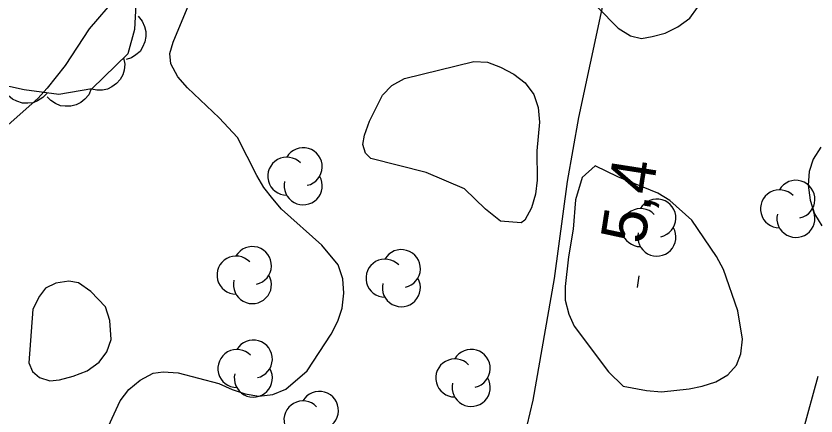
# Model space of a CAD drawing. Extents: x 282461 to 284471, y 5554090 to 5557646.
# Drawn here: x 283209.1 to 283262.6, y 5556100.6 to 5556127.4 of the extents above; entities that cross this region are included whole.
import ezdxf

# ---------------------------------------------------------------- set-up
doc = ezdxf.new("R2010")
doc.units = 0
for name, color, linetype in [('Niveau 1', 7, 'Continuous'), ('Niveau 2', 7, 'Continuous'), ('Niveau 22', 7, 'Continuous'), ('Niveau 3', 7, 'Continuous'), ('Niveau 44', 7, 'Continuous')]:
    doc.layers.add(name, color=color, linetype=linetype)

msp = doc.modelspace()

# ---------------------------------------------------------------- linework, layer by layer
at = {"layer": 'Niveau 1'}
for points in [[(283246.64, 5556129.44), (283249.39, 5556126.62), (283250.21, 5556126.11), (283250.96, 5556125.94), (283251.66, 5556126.06), (283252.53, 5556126.3), (283253.39, 5556126.72), (283254.2, 5556127.3), (283254.71, 5556128)], [(283241.51, 5556113.69), (283240.52, 5556114.49), (283239.11, 5556115.87), (283236.55, 5556116.95), (283232.83, 5556117.9), (283232.48, 5556118.24), (283232.3, 5556118.82), (283232.41, 5556119.46), (283232.75, 5556120.39), (283233.61, 5556122.13), (283234.24, 5556122.78), (283235.1, 5556123.25), (283239.73, 5556124.39), (283240.66, 5556124.34), (283241.53, 5556124), (283242.41, 5556123.55), (283243.16, 5556122.97), (283243.75, 5556122.17), (283244.05, 5556121.3), (283244.12, 5556120.32), (283243.96, 5556118.4), (283243.98, 5556116.43), (283243.87, 5556115.51), (283243.59, 5556114.58), (283243.14, 5556113.76), (283242.9, 5556113.58), (283241.51, 5556113.69)], [(283251.3, 5556102.36), (283252.29, 5556102.26), (283254.14, 5556102.45), (283255.01, 5556102.63), (283255.94, 5556102.93), (283256.74, 5556103.4), (283257.32, 5556104.04), (283257.6, 5556104.8), (283257.71, 5556105.78), (283257.4, 5556107.69), (283256.44, 5556110.46), (283255.97, 5556111.33), (283254.33, 5556113.75), (283252.86, 5556115.07), (283252.05, 5556115.58), (283249.37, 5556116.66), (283247.86, 5556117.4), (283246.99, 5556116.63), (283246.54, 5556115.12), (283246.39, 5556113.15), (283246.06, 5556111.3), (283245.84, 5556109.32), (283245.85, 5556108.4), (283246.09, 5556107.47), (283246.45, 5556106.66), (283248.74, 5556103.61), (283249.73, 5556102.64), (283251.3, 5556102.36)]]:
    msp.add_lwpolyline(points, dxfattribs=at)
at = {"layer": 'Niveau 2'}
for points in [[(283217.6, 5556130.8), (283213.98, 5556126.59), (283212.38, 5556124.13), (283211.18, 5556122.61), (283210.55, 5556121.91), (283208.36, 5556119.98)], [(283214.88, 5556099.09), (283216.07, 5556101.65), (283216.64, 5556102.41), (283217.39, 5556103.05), (283218.26, 5556103.52), (283218.95, 5556103.59), (283219.94, 5556103.54), (283222.67, 5556102.81), (283223.55, 5556102.41), (283224.42, 5556102.13), (283225.35, 5556101.96), (283226.28, 5556102.09), (283227.14, 5556102.44), (283228.58, 5556103.67), (283230.18, 5556106.12), (283230.64, 5556107), (283230.92, 5556107.87), (283231.03, 5556108.86), (283230.96, 5556109.84), (283230.66, 5556110.77), (283229.55, 5556112.09), (283226.85, 5556114.5), (283226.27, 5556115.19), (283225.68, 5556115.94), (283225.21, 5556116.75), (283223.91, 5556119.29), (283222.68, 5556120.61), (283220.57, 5556122.62), (283219.92, 5556123.37), (283219.45, 5556124.23), (283219.39, 5556124.93), (283219.61, 5556125.68), (283221.77, 5556130.92)], [(283262.97, 5556118.65), (283262.45, 5556117.84), (283262.17, 5556117.02), (283262.12, 5556116.1), (283262.25, 5556115.11), (283262.54, 5556114.19), (283263.02, 5556113.38)], [(283215.08, 5556107.96), (283214.09, 5556108.99), (283213.27, 5556109.56), (283212.63, 5556109.67), (283211.76, 5556109.55), (283211.07, 5556109.2), (283210.67, 5556108.67), (283210.21, 5556107.8), (283209.95, 5556104.2), (283210.19, 5556103.62), (283210.66, 5556103.22), (283211.36, 5556103), (283212, 5556103.06), (283212.92, 5556103.3), (283213.85, 5556103.66), (283214.65, 5556104.24), (283215.17, 5556104.94), (283215.45, 5556105.76), (283215.38, 5556107.03), (283215.08, 5556107.96)], [(283262.76, 5556103.29), (283261.75, 5556099.62)]]:
    msp.add_lwpolyline(points, dxfattribs=at)
at = {"layer": 'Niveau 22'}
msp.add_lwpolyline([(283269.79, 5556214.51), (283267.54, 5556208.21), (283261.3, 5556196.35), (283260.41, 5556192.74), (283260.68, 5556189.49), (283261.39, 5556187.23), (283262.35, 5556184.8), (283262.84, 5556182.6), (283262.75, 5556180.39), (283261.85, 5556177.71), (283259.81, 5556172.97), (283255, 5556162.38), (283252.98, 5556154.93), (283251.75, 5556149.93), (283250.74, 5556144.51), (283250.06, 5556138.76), (283249.08, 5556131.59), (283246.75, 5556120.65), (283245.98, 5556116.36), (283245.12, 5556109.86), (283243.69, 5556101.71), (283242.47, 5556096.6)], dxfattribs=at)
at = {"layer": 'Niveau 3'}
msp.add_line((283250.68, 5556109.25), (283250.8, 5556110.04), dxfattribs=at)
at = {"layer": 'Niveau 44'}
for points in [[(283218.8, 5556173.01), (283219.89, 5556169.07), (283221.2, 5556166.07), (283219.83, 5556163.96), (283218.12, 5556161.74), (283216.63, 5556159.28), (283215.98, 5556156.02), (283217.53, 5556152.09), (283220.25, 5556147.94), (283221.92, 5556144.94), (283223.11, 5556142.16), (283223.25, 5556140.31), (283223.16, 5556137.63), (283221.91, 5556135.18), (283220.06, 5556134.46), (283218.34, 5556132.82), (283217.21, 5556129.9), (283217.02, 5556126.53), (283216.57, 5556124.9), (283214.16, 5556122.55), (283211.96, 5556122.17), (283209.63, 5556122.5), (283207.07, 5556123.05)], [(283217.27, 5556127.42), (283217.54, 5556127.1), (283217.7, 5556126.73), (283217.79, 5556126.41), (283217.79, 5556126.06), (283217.72, 5556125.7), (283217.56, 5556125.35), (283217.39, 5556125.07), (283217.12, 5556124.84), (283216.81, 5556124.64), (283216.47, 5556124.53)], [(283216.29, 5556124.63), (283216.37, 5556124.22), (283216.32, 5556123.81), (283216.24, 5556123.49), (283216.06, 5556123.19), (283215.81, 5556122.91), (283215.5, 5556122.69), (283215.21, 5556122.53), (283214.87, 5556122.47), (283214.49, 5556122.46), (283214.14, 5556122.53)], [(283211.17, 5556122.28), (283210.89, 5556121.97), (283210.54, 5556121.76), (283210.23, 5556121.63), (283209.88, 5556121.59), (283209.52, 5556121.61), (283209.15, 5556121.73), (283208.85, 5556121.86), (283208.59, 5556122.09), (283208.35, 5556122.38), (283208.19, 5556122.7)], [(283214.13, 5556122.55), (283213.96, 5556122.16), (283213.69, 5556121.86), (283213.44, 5556121.64), (283213.12, 5556121.49), (283212.77, 5556121.4), (283212.38, 5556121.4), (283212.06, 5556121.43), (283211.73, 5556121.57), (283211.42, 5556121.77), (283211.17, 5556122.03)]]:
    msp.add_lwpolyline(points, dxfattribs=at)
for centre, start, end in [((283228.314, 5556117.342), 282.2692, 149.7263), ((283227.217, 5556116.705), 44.1154, 269.804), ((283228.314, 5556116.067), 166.9369, 29.6212), ((283261.292, 5556115.157), 282.2692, 149.7263), ((283260.195, 5556114.52), 44.1154, 269.804), ((283251.983, 5556113.9), 282.2692, 149.7263), ((283250.886, 5556113.263), 44.1154, 269.804), ((283261.292, 5556113.882), 166.9369, 29.6212), ((283251.983, 5556112.625), 166.9369, 29.6212), ((283224.915, 5556110.718), 282.2692, 149.7263), ((283234.884, 5556110.513), 282.2692, 149.7263), ((283223.818, 5556110.081), 44.1154, 269.804), ((283233.788, 5556109.875), 44.1154, 269.804), ((283224.915, 5556109.443), 166.9369, 29.6212), ((283234.884, 5556109.238), 166.9369, 29.6212), ((283224.974, 5556104.457), 282.2692, 149.7263), ((283223.878, 5556103.82), 44.1154, 269.804), ((283239.559, 5556103.827), 282.2692, 149.7263), ((283238.462, 5556103.19), 44.1154, 269.804), ((283224.974, 5556103.182), 166.9369, 29.6212), ((283239.559, 5556102.552), 166.9369, 29.6212), ((283229.396, 5556101.015), 282.2692, 149.7263), ((283228.299, 5556100.378), 44.1154, 269.804)]:
    msp.add_arc(centre, 1.275, start, end, dxfattribs=at)

# ---------------------------------------------------------------- texts
at = {"layer": 'Niveau 3'}
msp.add_text('5,4  ', height=3, rotation=81.0957, dxfattribs=at).set_placement((283251.16, 5556112.09))

doc.saveas('drawing.dxf')
